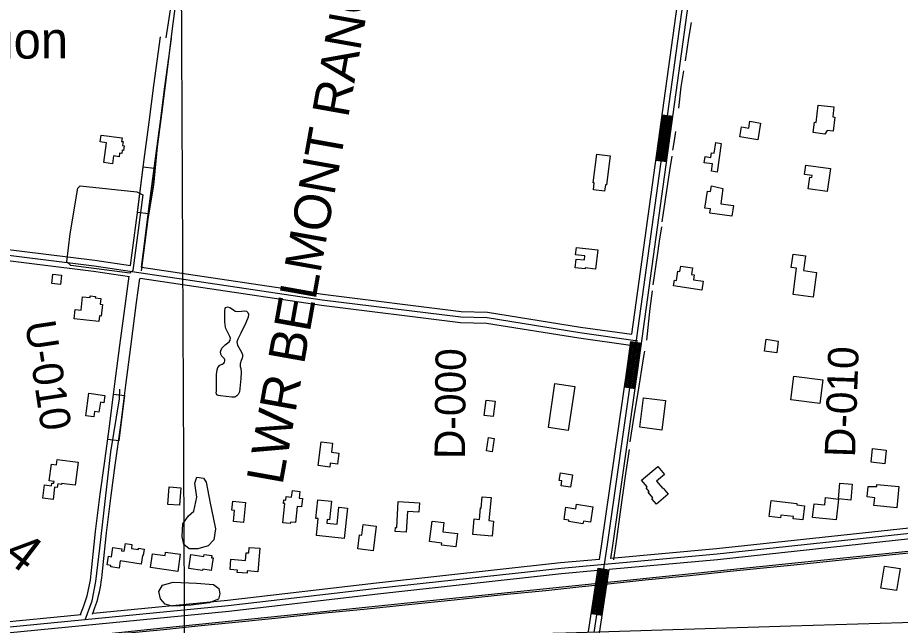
# Model space of a CAD drawing. Extents: x 3445503 to 3483459, y 540493 to 566012.
# Drawn here: x 3459709 to 3462117, y 553208 to 554867 of the extents above; entities that cross this region are included whole.
import ezdxf

# ---------------------------------------------------------------- set-up
doc = ezdxf.new("R2010")
doc.units = 0
for name, color, linetype in [('V-BLDG-IDEN', 7, 'Continuous'), ('V-BLDG-OTLN', 7, 'Continuous'), ('V-CHAN-NAID', 7, 'Continuous'), ('V-DTCH-CNTR', 7, 'Continuous'), ('V-GRID-MAJR', 7, 'Continuous'), ('V-RAIL-TRAK', 7, 'Continuous'), ('V-RIVR-RANG-IDEN', 7, 'Continuous'), ('V-ROAD-CNTR', 7, 'Continuous'), ('V-SITE-VEGE', 7, 'Continuous'), ('V-SURV-IDEN', 7, 'Continuous'), ('V-TOPO-SHOR', 7, 'Continuous')]:
    doc.layers.add(name, color=color, linetype=linetype)

msp = doc.modelspace()

# ---------------------------------------------------------------- linework, layer by layer
at = {"layer": 'V-BLDG-OTLN'}
for points in [[(3461910.912, 554549.278), (3461879.273, 554553.058), (3461882.666, 554581.306), (3461886.971, 554580.784), (3461892.734, 554628.193), (3461935.595, 554622.985), (3461932.322, 554596.185), (3461938.357, 554595.38), (3461933.151, 554556.7220000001), (3461916.72, 554558.903)], [(3461735.71, 554578.882), (3461728.4990000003, 554533.721), (3461679.29, 554541.573), (3461683.619, 554568.68), (3461703.515, 554565.504), (3461706.565, 554584.653)], [(3459937.3370000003, 554546.429), (3459994.105, 554538.591), (3459992.798, 554529.125), (3459996.9420000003, 554528.554), (3459995.4790000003, 554517.9720000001), (3459999.6180000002, 554517.399), (3459997.818, 554504.353), (3459994.812, 554504.769), (3459993.611, 554496.085), (3459987.4390000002, 554496.939), (3459986.11, 554487.3200000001), (3459970.819, 554489.429), (3459967.85, 554467.919), (3459944.308, 554471.169), (3459951.791, 554525.375), (3459934.754, 554527.731)], [(3461628.319, 554523.278), (3461616.8850000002, 554445.495), (3461601.5, 554447.754), (3461604.413, 554467.558), (3461581.539, 554470.925), (3461583.984, 554487.774), (3461599.651, 554485.4720000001), (3461601.523, 554498.074), (3461609.299, 554496.929), (3461613.61, 554525.99)], [(3461325.457, 554489.48), (3461315.382, 554410.448), (3461312.2800000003, 554410.843), (3461309.986, 554392.845), (3461279.704, 554396.702), (3461282.115, 554415.599), (3461278.8910000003, 554416.008), (3461288.857, 554494.1460000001)], [(3461926.2600000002, 554454.769), (3461917.048, 554392.233), (3461864.931, 554399.907), (3461869.561, 554431.36), (3461875.599, 554430.471), (3461876.403, 554435.939), (3461855.282, 554439.05), (3461858.995, 554464.2710000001)], [(3461632.978, 554400.452), (3461627.272, 554358.326), (3461661.304, 554353.716), (3461657.466, 554325.384), (3461596.974, 554333.674), (3461598.537, 554344.852), (3461583.359, 554347.275), (3461590.515, 554393.466), (3461599.004, 554392.1), (3461601.791, 554407.54)], [(3461233.288, 554239.2880000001), (3461291.548, 554232.735), (3461285.686, 554180.625), (3461257.348, 554183.812), (3461257.049, 554181.1460000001), (3461230.094, 554184.177), (3461232.776, 554208.036), (3461255.392, 554205.49), (3461256.6580000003, 554216.752), (3461231.079, 554219.628)], [(3461887.9790000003, 554171.655), (3461879.107, 554104.274), (3461824.245, 554111.4890000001), (3461833.606, 554183.063), (3461818.887, 554185.27), (3461824.04, 554221.012), (3461857.926, 554216.658), (3461852.784, 554176.486)], [(3461574.8680000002, 554123.152), (3461498.486, 554134.685), (3461500.884, 554150.575), (3461506.094, 554149.791), (3461509.9450000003, 554175.276), (3461515.5130000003, 554174.436), (3461517.629, 554188.453), (3461549.416, 554183.652), (3461546.7800000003, 554166.185), (3461554.812, 554164.97), (3461552.7830000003, 554151.517), (3461578.563, 554147.626)], [(3459828.9050000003, 554164.358), (3459826.056, 554138.332), (3459802.787, 554140.882), (3459805.636, 554166.908)], [(3459882.716, 554068.4130000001), (3459886.483, 554104.927), (3459906.807, 554102.83), (3459907.258, 554107.207), (3459921.555, 554105.73), (3459921.149, 554101.816), (3459936.384, 554100.243), (3459934.768, 554084.5700000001), (3459940.542, 554083.976), (3459937.275, 554052.3200000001), (3459932.333, 554052.83), (3459930.789, 554037.857), (3459863.756, 554044.773), (3459866.3710000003, 554070.099)], [(3461783.9080000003, 553984.214), (3461779.791, 553952.144), (3461746.503, 553956.417), (3461750.519, 553989.545)], [(3461826.608, 553888.81), (3461905.327, 553878.357), (3461896.718, 553813.517), (3461818.304, 553823.931)], [(3461229.164, 553860.652), (3461211.1210000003, 553740.461), (3461156.673, 553748.635), (3461174.718, 553868.828)], [(3459895.031, 553780.311), (3459903.694, 553841.882), (3459947.11, 553835.773), (3459944.285, 553815.7170000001), (3459934.975, 553817.026), (3459931.18, 553790.062), (3459918.823, 553791.802), (3459916.773, 553777.251)], [(3460981.6550000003, 553781.421), (3460987.383, 553823.184), (3461011.556, 553819.866), (3461005.815, 553778.107)], [(3461405.863, 553749.196), (3461416.523, 553829.721), (3461476.562, 553821.773), (3461465.904, 553741.245)], [(3460528.873, 553644.463), (3460537.036, 553709.647), (3460568.186, 553705.743), (3460565.034, 553680.584), (3460585.004, 553678.081), (3460581.318, 553648.657), (3460561.866, 553651.095), (3460560.522, 553640.498)], [(3460988.372, 553684.286), (3460993.644, 553720.8), (3461008.705, 553718.625), (3461003.392, 553682.12)], [(3462078.222, 553686.054), (3462074.441, 553649.425), (3462037.044, 553653.286), (3462040.9250000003, 553690.879)], [(3459874.363, 553653.56), (3459866.236, 553590.652), (3459829.077, 553595.452), (3459828.75, 553592.921), (3459818.741, 553594.215), (3459817.453, 553584.246), (3459810.148, 553585.1900000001), (3459805.832, 553551.777), (3459777.984, 553555.373), (3459782.708, 553591.95), (3459801.802, 553589.485), (3459802.736, 553596.712), (3459808.02, 553596.028), (3459808.646, 553600.884), (3459795.666, 553602.561), (3459801.597, 553648.483), (3459815.349, 553646.708), (3459817.193, 553660.9450000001)], [(3461473.808, 553619.76), (3461452.125, 553601.523), (3461468.559, 553581.985), (3461469.812, 553583.037), (3461483.755, 553566.459), (3461451.4390000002, 553539.28), (3461439.223, 553553.806), (3461442.023, 553556.164), (3461429.149, 553571.47), (3461431.619, 553573.549), (3461423.273, 553583.4720000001), (3461426.558, 553586.236), (3461411.208, 553604.492), (3461455.394, 553641.653)], [(3461222.522, 553619.238), (3461217.484, 553585.5380000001), (3461191.843, 553589.37), (3461193.809, 553602.53), (3461186.465, 553603.628), (3461189.537, 553624.169)], [(3460119.369, 553538.555), (3460122.937, 553586.148), (3460154.183, 553583.805), (3460150.613, 553536.214)], [(3461981.505, 553550.224), (3461947.961, 553553.352), (3461951.477, 553596.405), (3461985.0500000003, 553593.667)], [(3462043.987, 553535.591), (3462047.506, 553556.53), (3462026.098, 553558.871), (3462029.358, 553587.678), (3462052.288, 553587.338), (3462052.873, 553593.204), (3462112.968, 553587.2170000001), (3462107.197, 553529.296)], [(3460471.555, 553533.142), (3460466.722, 553488.7390000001), (3460453.0840000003, 553490.2220000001), (3460452.6580000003, 553486.321), (3460432.404, 553488.524), (3460438.0700000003, 553540.5970000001), (3460434.423, 553540.9940000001), (3460435.463, 553550.564), (3460440.454, 553550.022), (3460441.515, 553559.762), (3460456.552, 553558.126), (3460458.538, 553576.392), (3460479.303, 553574.131), (3460477.259, 553555.353), (3460485.811, 553554.4230000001), (3460483.3540000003, 553531.858)], [(3461003.6380000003, 553451.515), (3460950.605, 553456.483), (3460954.578, 553498.899), (3460968.502, 553497.595), (3460971.4250000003, 553528.774), (3460973.563, 553528.575), (3460976.455, 553559.414), (3461000.644, 553557.149), (3460994.7430000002, 553494.169), (3461007.523, 553492.97)], [(3461947.791, 553552.719), (3461941.6920000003, 553496.094), (3461877.5670000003, 553503.002), (3461881.568, 553540.128), (3461910.816, 553536.978), (3461913.034, 553557.558)], [(3460330.966, 553543.816), (3460325.594, 553489.1), (3460298.069, 553491.801), (3460301.024, 553521.898), (3460293.463, 553522.64), (3460295.894, 553547.259)], [(3460599.66, 553445.3420000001), (3460524.345, 553453.481), (3460529.321, 553499.563), (3460522.788, 553500.27), (3460528.285, 553551.14), (3460565.278, 553547.142), (3460559.793, 553496.378), (3460553.615, 553497.0480000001), (3460552.568, 553487.3690000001), (3460580.705, 553484.33), (3460585.703, 553530.586), (3460608.603, 553528.11)], [(3460772.554, 553519.175), (3460769.035, 553462.926), (3460738.803, 553464.819), (3460739.485, 553475.72), (3460743.098, 553475.495), (3460747.507, 553545.979), (3460805.1380000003, 553542.372), (3460803.555, 553517.233)], [(3461278.193, 553532.218), (3461271.893, 553490.095), (3461252.294, 553493.026), (3461251.182, 553485.594), (3461212.348, 553491.402), (3461212.982, 553495.655), (3461199.771, 553497.63), (3461204.721, 553530.742), (3461231.279, 553526.773), (3461233.116, 553538.958)], [(3461764.583, 553548.727), (3461834.61, 553540.937), (3461834.174, 553537.017), (3461855.42, 553534.469), (3461850.857, 553496.172), (3461824.843, 553499.264), (3461825.539, 553505.134), (3461790.389, 553509.305), (3461789.554, 553502.262), (3461758.906, 553505.897)], [(3460866.34, 553433.046), (3460832.8140000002, 553437.33), (3460839.923, 553492.936), (3460871.974, 553488.84), (3460868.769, 553463.764), (3460908.605, 553458.671), (3460903.9760000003, 553422.454), (3460865.613, 553427.355)], [(3460687.093, 553479.241), (3460678.7, 553411.622), (3460637.167, 553416.777), (3460641.943, 553455.265), (3460647.9930000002, 553454.513), (3460651.611, 553483.644)], [(3460046.032, 553375.483), (3459988.932, 553384.2710000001), (3459985.948, 553364.887), (3459963.2970000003, 553368.372), (3459963.858, 553371.997), (3459953.264, 553373.627), (3459956.862, 553397.001), (3459965.421, 553395.684), (3459969.3510000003, 553421.227), (3459993.8140000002, 553417.463), (3459992.997, 553412.154), (3460000.009, 553411.075), (3460003.239, 553432.069), (3460021.0810000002, 553429.323), (3460019.404, 553418.411), (3460038.471, 553415.476), (3460038.985, 553418.802), (3460053.968, 553416.496), (3460051.244, 553398.797), (3460049.657, 553399.039)], [(3460369.52, 553418.587), (3460364.752, 553354.665), (3460335.642, 553356.836), (3460335.185, 553350.721), (3460308.299, 553352.728), (3460308.772, 553359.08), (3460289.085, 553360.549), (3460291.186, 553388.74), (3460330.804, 553385.784), (3460332.3510000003, 553406.5160000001), (3460339.4590000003, 553405.988), (3460340.582, 553420.746)], [(3460146.1240000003, 553355.505), (3460071.411, 553366.259), (3460076.84, 553403.975), (3460111.236, 553399.023), (3460112.557, 553408.187), (3460152.87, 553402.379)], [(3460175.9080000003, 553363.852), (3460181.765, 553401.671), (3460216.884, 553396.231), (3460217.771, 553401.955), (3460239.357, 553398.613), (3460238.4620000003, 553392.84), (3460242.298, 553392.246), (3460236.977, 553357.88), (3460214.097, 553361.421), (3460213.54, 553358.026)], [(3462115.786, 553363.406), (3462106.238, 553303.428), (3462063.7630000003, 553310.189), (3462073.323, 553370.248)]]:
    msp.add_lwpolyline(points, close=True, dxfattribs=at)
at = {"layer": 'V-DTCH-CNTR'}
msp.add_lwpolyline([(3460127.7430000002, 554905.013), (3460113.843, 554812.079)], dxfattribs=at)
at = {"layer": 'V-GRID-MAJR'}
msp.add_spline([(3460200.663, 545938.965), (3460170.705, 551996.853), (3460140.731, 558057.825), (3460110.758, 564118.814), (3460110.7430000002, 564121.882)], degree=3, dxfattribs=at)
at = {"layer": 'V-RAIL-TRAK'}
for points in [[(3461652.678, 553355.894), (3461862.309, 553377.541), (3462095.752, 553401.822), (3462294.394, 553422.177), (3462476.506, 553441.51), (3462698.802, 553464.53), (3462838.791, 553478.876), (3463040.026, 553499.889), (3463217.927, 553518.2390000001), (3463458.045, 553542.927), (3463647.612, 553562.609), (3463870.883, 553585.628)], [(3461239.66, 553313.746), (3461302.537, 553319.779), (3461421.219, 553332.26), (3461542.7290000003, 553344.687), (3461652.678, 553355.894)], [(3459687.919, 553153.4180000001), (3459783.204, 553162.884), (3459894.869, 553175.752), (3460002, 553186.719), (3460108.003, 553197.424), (3460201.0330000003, 553206.6460000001), (3460303.654, 553217.121), (3460411.911, 553228.072), (3460537.941, 553241.554), (3460653.801, 553252.664), (3460775.038, 553265.661), (3460899.647, 553278.322), (3461034.409, 553292.23), (3461150.279, 553303.903), (3461239.66, 553313.746)]]:
    msp.add_lwpolyline(points, dxfattribs=at)
at = {"layer": 'V-ROAD-CNTR'}
for p, q in [((3461467.0140280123, 554601.921769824), (3461496.731968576, 554597.8207780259)), ((3461449.926062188, 554478.095017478), (3461479.6440027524, 554473.9940256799)), ((3461381.573198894, 553982.7910080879), (3461411.2921394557, 553978.6900162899)), ((3461364.246233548, 553859.0732555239), (3461393.9441741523, 553854.8262640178)), ((3461292.889376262, 553364.327245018), (3461322.5753168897, 553359.993253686)), ((3461274.118413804, 553240.745492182), (3461303.778354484, 553236.239501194))]:
    msp.add_line(p, q, dxfattribs=at)
for points in [[(3461384.3341933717, 554002.7939680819), (3461548.7148646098, 555193.958585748)], [(3461281.4393991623, 553189.0595955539), (3461317.8273263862, 553428.6181164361), (3461386.3241893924, 553907.488158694), (3461563.5738348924, 555191.90758985)], [(3461327.3023074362, 553391.1051914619), (3461332.6672967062, 553426.4301208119), (3461401.1781596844, 553905.401162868), (3461578.432805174, 555189.8565939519)], [(3460017.1468573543, 554190.8530256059), (3460021.815038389, 554225.3652482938), (3460036.8716582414, 554341.2997219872), (3460052.642713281, 554466.0338844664), (3460067.9760223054, 554581.1701871), (3460080.5568046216, 554682.0565559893), (3460098.986898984, 554814.1517427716)], [(3460046.695236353, 554185.4944277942), (3460051.554961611, 554221.4227517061), (3460066.6283417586, 554337.4862780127), (3460082.3932867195, 554462.1721155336), (3460097.729977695, 554577.3338129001), (3460110.2991953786, 554678.1274440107), (3460128.699101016, 554810.0062572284)], [(3461452.898056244, 554477.6840182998), (3461469.986022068, 554601.509770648)], [(3461455.869050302, 554477.27401912), (3461472.9570161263, 554601.099771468)], [(3461458.8410443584, 554476.8640199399), (3461475.9290101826, 554600.6897722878)], [(3461461.813038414, 554476.4540207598), (3461478.901004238, 554600.279773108)], [(3461464.78503247, 554476.04402158), (3461481.872998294, 554599.869773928)], [(3461467.757026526, 554475.6340223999), (3461484.8449923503, 554599.4597747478)], [(3461470.729020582, 554475.2240232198), (3461487.816986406, 554599.0497755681)], [(3461473.701014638, 554474.81402404), (3461490.788980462, 554598.639776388)], [(3461476.672008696, 554474.4040248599), (3461493.7599745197, 554598.2297772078)], [(3458987.8939862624, 554305.141363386), (3459917.924126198, 554189.7485941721), (3460539.682882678, 554097.182779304), (3460917.820126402, 554049.9118738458), (3460989.61598281, 554048.1658773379), (3461242.2444775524, 554007.6969582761), (3461400.9981600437, 553985.2940030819)], [(3459004.547952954, 554318.190337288), (3459919.952122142, 554204.611564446), (3460017.1112071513, 554190.1467809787)], [(3459001.00996003, 554288.3993968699), (3459915.896130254, 554174.885623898), (3460014.065176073, 554160.2704668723)], [(3460046.714517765, 554185.7395196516), (3460541.717878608, 554112.04474958), (3460918.9351241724, 554064.8888438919), (3460990.9909800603, 554063.1368473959), (3461244.4794730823, 554022.5299286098), (3461384.3341933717, 554002.7939680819)], [(3459880.4223086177, 553237.6129558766), (3459881.697363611, 553240.7713640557), (3459886.858578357, 553254.1044200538), (3459891.827671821, 553267.5103327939), (3459896.466174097, 553280.5982190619), (3459898.737863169, 553288.7627953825), (3459900.9116891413, 553297.3136270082), (3459902.8918975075, 553305.9115453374), (3459904.678933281, 553314.5528989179), (3459906.27328126, 553323.2346294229), (3459907.671988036, 553331.9486111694), (3459908.8751220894, 553340.6893945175), (3459909.881548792, 553349.4554192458), (3459910.6898400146, 553358.2454658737), (3459911.334157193, 553367.4884335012), (3459921.6357191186, 553464.5633548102), (3459934.534072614, 553566.4742791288), (3459945.9958121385, 553649.6782403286), (3459960.936617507, 553758.5440979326), (3459974.4725453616, 553867.1853097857), (3459987.965601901, 553972.2862750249), (3460003.963244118, 554093.3855554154), (3460013.0991362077, 554160.9279107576)], [(3459913.294976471, 553239.2946223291), (3459914.9134216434, 553243.4755799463), (3459920.032328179, 553257.285667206), (3459925.0898259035, 553271.5557809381), (3459927.730136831, 553281.0452046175), (3459930.070310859, 553290.2503729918), (3459932.202102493, 553299.5064546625), (3459934.125066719, 553308.8051010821), (3459935.84071874, 553318.1473705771), (3459937.346011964, 553327.5253888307), (3459938.640877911, 553336.9326054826), (3459939.724451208, 553346.3705807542), (3459940.5941599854, 553355.8285341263), (3459941.223842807, 553364.8615664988), (3459951.4362808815, 553461.0966451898), (3459964.2759273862, 553562.5437208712), (3459975.7161878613, 553645.5917596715), (3459990.683382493, 553754.6499020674), (3460004.2354546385, 553863.4206902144), (3460017.714398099, 553968.4117249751), (3460033.698755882, 554089.4104445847), (3460042.55048443, 554154.8519569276)], [(3460043.7308787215, 554155.8539127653), (3460537.6478867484, 554082.3208090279), (3460916.705128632, 554034.9349038), (3460988.2409855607, 554033.19490728), (3461240.0094820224, 553992.863987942), (3461380.547200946, 553973.031027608)], [(3461296.533368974, 553388.3131970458), (3461302.987356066, 553430.8061120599), (3461371.4702191, 553909.5751545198), (3461381.573198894, 553982.7910080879)], [(3461367.216227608, 553858.6482563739), (3461374.4412131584, 553909.1581553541), (3461384.5461929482, 553982.38000891)], [(3461370.1862216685, 553858.2232572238), (3461377.4122072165, 553908.7401561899), (3461387.517187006, 553981.9700097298)], [(3461373.15521573, 553857.7992580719), (3461380.382201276, 553908.3231570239), (3461390.4891810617, 553981.5600105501)], [(3461376.12520979, 553857.3742589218), (3461383.353195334, 553907.9051578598), (3461393.461175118, 553981.15001137)], [(3461379.09520385, 553856.9492597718), (3461386.3241893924, 553907.488158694), (3461396.4331691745, 553980.7400121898)], [(3461382.06519791, 553856.524260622), (3461389.29518345, 553907.071159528), (3461399.40516323, 553980.3300130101)], [(3461385.03519197, 553856.099261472), (3461392.2661775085, 553906.6531603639), (3461402.3771572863, 553979.92001383)], [(3461388.0041860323, 553855.6752623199), (3461395.236171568, 553906.2361611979), (3461405.3491513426, 553979.5100146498)], [(3461390.974180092, 553855.25026317), (3461398.2071656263, 553905.8181620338), (3461408.3201454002, 553979.1000154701)], [(3459893.210175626, 553223.323527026), (3459912.415137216, 553275.595422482), (3459922.1911176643, 553328.1723173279), (3459933.1640957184, 553419.025135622), (3459963.0170360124, 553682.2836091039), (3459987.4149872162, 553826.168321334), (3459987.87798629, 553852.718268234)], [(3462646.2716694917, 553510.692952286), (3462142.7016766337, 553458.9760557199), (3461616.692728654, 553402.3151690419), (3461191.2825794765, 553363.69624628), (3460689.9355821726, 553308.6683563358), (3460283.361395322, 553261.264451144), (3459640.892680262, 553198.7865760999), (3459093.546774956, 553138.845695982), (3458616.5117290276, 553090.537792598), (3458387.967186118, 553061.4398507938), (3458176.822608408, 553022.55692856), (3457839.229283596, 552987.7769981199), (3457700.6735607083, 552974.1410253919), (3457655.429651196, 552974.8720239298), (3457586.1627897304, 552980.9400117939), (3457445.9020702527, 552980.5720125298), (3456872.108217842, 552923.6381263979), (3456747.4794671, 552913.146147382), (3456418.0291260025, 552890.784192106), (3456290.5313809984, 552878.2922170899), (3456261.456439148, 552873.3252270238), (3456223.2295156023, 552859.5892544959), (3456178.166605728, 552839.635294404), (3456101.137759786, 552829.833314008)], [(3462545.624870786, 553515.4359427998), (3462141.1326797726, 553473.8940258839), (3461615.211731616, 553417.2421391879), (3461327.3023074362, 553391.1051914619)], [(3462647.803666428, 553495.7709821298), (3462144.270673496, 553444.058085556), (3461618.173725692, 553387.388198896), (3461322.661316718, 553360.5612525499)], [(3462631.285699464, 553461.3070510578), (3461591.307779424, 553353.2252672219), (3460578.969804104, 553249.1104754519), (3460106.5807488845, 553200.928571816), (3459452.7400565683, 553132.438708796), (3458819.349323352, 553067.889837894), (3458004.174953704, 552983.141007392), (3457426.1801096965, 552925.1971232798), (3456974.920012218, 552876.8662199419), (3456477.6580067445, 552824.1753253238), (3455722.188517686, 552747.3734789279), (3455105.053751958, 552684.0966054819)], [(3461296.533368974, 553388.3131970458), (3461189.786582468, 553378.6222164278), (3460688.248585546, 553323.573326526), (3460281.766398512, 553276.1804213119), (3459915.525130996, 553240.5644925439)], [(3461266.609428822, 553191.312591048), (3461292.89037626, 553364.327245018)], [(3461291.8943782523, 553357.7682581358), (3461192.778576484, 553348.7702761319), (3460691.6225787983, 553293.7633861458), (3460284.9563921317, 553246.3484809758), (3459642.4346771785, 553183.865605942), (3459095.118771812, 553123.9277258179), (3458618.2147256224, 553075.6338224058), (3458390.2741815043, 553046.6128804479), (3458178.952604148, 553007.6969582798), (3457840.73228059, 552972.8520279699), (3457701.288559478, 552959.1290554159), (3457654.6526527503, 552959.8830539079), (3457585.526791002, 552965.9380417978), (3457553.733854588, 552965.8550419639)], [(3461277.084407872, 553240.294493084), (3461295.85537033, 553363.87624592)], [(3461280.0504019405, 553239.844493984), (3461298.821364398, 553363.42624682)], [(3461283.016396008, 553239.3934948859), (3461301.787358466, 553362.9752477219)], [(3461285.9823900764, 553238.9434957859), (3461304.7533525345, 553362.5252486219)], [(3461288.948384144, 553238.4924966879), (3461307.719346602, 553362.0742495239)], [(3461291.914378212, 553238.0414975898), (3461310.6853406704, 553361.6232504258)], [(3461294.8803722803, 553237.5914984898), (3461313.651334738, 553361.1732513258)], [(3461296.269369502, 553186.80660006), (3461322.661316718, 553360.5612525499)], [(3461297.846366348, 553237.1404993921), (3461316.617328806, 553360.7222522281)], [(3461300.8123604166, 553236.6905002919), (3461319.5833228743, 553360.2722531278)], [(3459882.380197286, 553237.3414989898), (3459639.350683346, 553213.707546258), (3459091.9747781, 553153.7636661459), (3458863.5042350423, 553130.62671242)], [(3462427.454107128, 553224.445524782), (3461818.242325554, 553205.884561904), (3461204.386553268, 553186.644600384), (3460424.829112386, 553166.9496397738)]]:
    msp.add_lwpolyline(points, dxfattribs=at)
for points in [[(3460036.118652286, 554335.3441554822), (3460051.798484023, 554459.3568277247), (3460081.561525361, 554455.593668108), (3460065.8816936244, 554331.5809958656)], [(3459955.5779979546, 553715.5350830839), (3459971.0326230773, 553839.5760221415), (3460000.802448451, 553835.866912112), (3459985.347823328, 553711.8259730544)]]:
    msp.add_lwpolyline(points, close=True, dxfattribs=at)
at = {"layer": 'V-SITE-VEGE'}
for points in [[(3459854.216, 554190.282), (3459843.684, 554200.579), (3459852.211, 554276.99), (3459873.3140000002, 554401.041), (3459879.62, 554408.259), (3460034.69, 554391.166), (3460050.884, 554383.029), (3460023.406, 554176.343), (3460014.859, 554169.726)], [(3460244.772, 553441.715), (3460229.322, 553425.638), (3460200.492, 553417.653), (3460176.848, 553417.465), (3460162.397, 553428.95), (3460158.244, 553450.966), (3460159.913, 553485.272), (3460175.453, 553506.979), (3460189.728, 553519.697), (3460197.656, 553558.406), (3460192.636, 553596.757), (3460197.951, 553612.432), (3460215.928, 553610.46), (3460223.0670000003, 553599.09), (3460233.981, 553542.071), (3460242.933, 553503.094), (3460249.185, 553471.477)], [(3460131.024, 553260.6), (3460111.974, 553265.968), (3460098.7, 553280.81), (3460094.521, 553301.138), (3460104.361, 553318.43), (3460133.193, 553326.417), (3460197.303, 553323.148), (3460243.4080000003, 553320.166), (3460258.424, 553308.671), (3460261.015, 553294.558), (3460256.843, 553279.993), (3460231.3540000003, 553269.702), (3460182.292, 553263.726), (3460154.685, 553261.9130000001)]]:
    msp.add_lwpolyline(points, close=True, dxfattribs=at)
at = {"layer": 'V-TOPO-SHOR'}
msp.add_line((3461460.02, 554256.645), (3461465.8880000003, 554295.535), dxfattribs=at)
for points in [[(3460047.171, 554175.868), (3460053.864, 554224.784), (3460065.181, 554316.735), (3460080.461, 554409.752), (3460090.568, 554514.118), (3460102.688, 554603.238), (3460118.427, 554725.2660000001), (3460132.034, 554837.186), (3460146.845, 554953.8740000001), (3460162.75, 555068.573), (3460173.436, 555156.309), (3460183.8710000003, 555245.737), (3460191.52, 555301.682), (3460192.575, 555314.2880000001), (3460194.651, 555339.126)], [(3461530.812, 554749.06), (3461539.9560000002, 554810.594), (3461546.8310000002, 554853.576)], [(3461512.146, 554619.807), (3461518.982, 554677.997), (3461525.8740000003, 554721.822)], [(3461496.524, 554504.865), (3461500.606, 554531.276), (3461504.1, 554556.284)], [(3461466.9590000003, 554309.881), (3461475.808, 554370.573), (3461488.3340000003, 554450.079), (3461494.585, 554489.126)], [(3461442.83, 554137.902), (3461454.796, 554217.698), (3461460.02, 554256.645)], [(3461425.2290000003, 553986.944), (3461434.193, 554072.702), (3461441.1580000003, 554121.313)], [(3460251.629, 553847.498), (3460251.217, 553874.806), (3460252.073, 553893.367), (3460253.4, 553906.011), (3460255.473, 553912.452), (3460260.916, 553918.557), (3460267.433, 553921.269), (3460271.4080000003, 553923.456), (3460273.428, 553926.522), (3460274.615, 553930.444), (3460274.097, 553933.2660000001), (3460273.2970000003, 553936.0920000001), (3460266.3740000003, 553943.24), (3460263.077, 553948.358), (3460262.903, 553955.1140000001), (3460266.149, 553964.631), (3460275.2970000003, 553973.495), (3460285.8510000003, 553982.334), (3460288.7260000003, 553986.227), (3460289.66, 553991.843), (3460288.325, 553996.367), (3460284.511, 554004.307), (3460277.413, 554018.211), (3460276.074, 554022.454), (3460274.323, 554036.272), (3460274.546, 554050.3420000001), (3460273.972, 554067.5210000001), (3460274.9020000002, 554072.851), (3460277.2060000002, 554076.194), (3460282.017, 554077.806), (3460288.458, 554075.733), (3460297.932, 554069.6730000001), (3460302.661, 554066.22), (3460307.984, 554064.729), (3460319.825, 554065.948), (3460327.72, 554066.949), (3460333.045, 554065.456), (3460336.93, 554062.018), (3460338.548, 554057.4890000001), (3460337.856, 554049.338), (3460331.417, 554033.679), (3460317.744, 554005.751), (3460309.6040000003, 553989.275), (3460307.5130000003, 553981.707), (3460309.35, 553973.235), (3460315.901, 553960.465), (3460320.554, 553952.23), (3460322.168, 553947.42), (3460322.649, 553942.3470000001), (3460322.012, 553937.573), (3460319.372, 553930.86), (3460316.143, 553922.4670000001), (3460316.309, 553915.145), (3460317.626, 553909.497), (3460319.157, 553899.621), (3460318.037, 553882.189), (3460314.648, 553845.935), (3460310.875, 553838.677), (3460307.154, 553834.796), (3460301.7490000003, 553831.2220000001), (3460293.58, 553830.79), (3460262.96, 553834.37), (3460256.224, 553835.605), (3460252.602, 553837.9130000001), (3460251.5160000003, 553840.463), (3460250.998, 553843.285), (3460251.629, 553847.498)], [(3461379.702, 553708.848), (3461390.302, 553773.458), (3461401.278, 553843.973), (3461417.199, 553942.294), (3461420.242, 553956.609)], [(3461335.738, 553387.077), (3461343.387, 553443.282), (3461353.8710000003, 553518.312), (3461367.91, 553622.294), (3461377.687, 553688.321)]]:
    msp.add_lwpolyline(points, dxfattribs=at)

# ---------------------------------------------------------------- texts
at = {"layer": 'V-BLDG-IDEN'}
msp.add_text('  Plantation', height=99.99980199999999, rotation=0.6418443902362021, dxfattribs=at).set_placement((3459178.4491956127, 554748.8054820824))
at = {"layer": 'V-CHAN-NAID'}
msp.add_text('LWR BELMONT RANGE REAR', height=100.00000199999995, rotation=79.86917248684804, dxfattribs=at).set_placement((3460431.4361771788, 553589.3001892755))
at = {"layer": 'V-RIVR-RANG-IDEN'}
for s, height, rotation, p in [('U-010', 82.999998, 278.625491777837, (3459729.409196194, 554034.2737561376)), ('D-010', 82.99999799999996, 88.04113410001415, (3461993.0156423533, 553666.2292840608)), ('D-000', 82.9999980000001, 89.38261024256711, (3460928.9892897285, 553661.9523190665))]:
    msp.add_text(s, height=height, rotation=rotation, dxfattribs=at).set_placement(p)
at = {"layer": 'V-SURV-IDEN'}
msp.add_text('3904+96.4', height=100.00000000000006, rotation=322.4786784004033, dxfattribs=at).set_placement((3459220.995132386, 553734.911320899))

doc.saveas('drawing.dxf')
